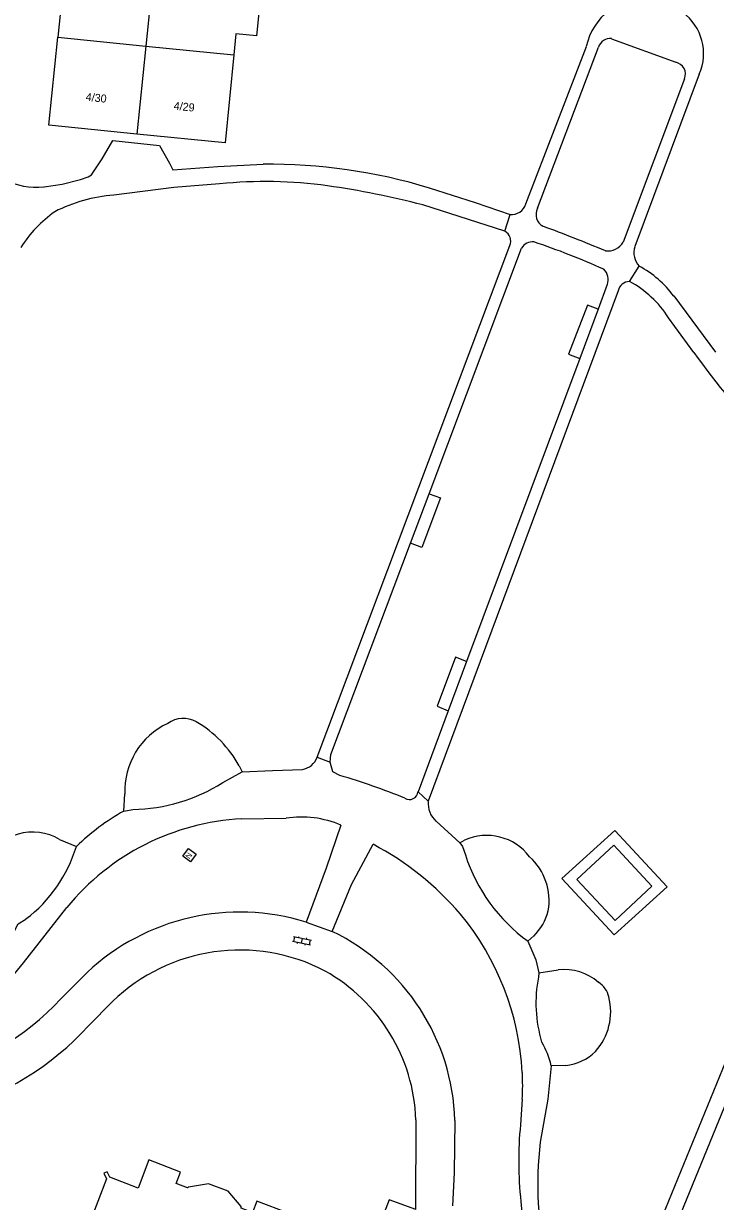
# Model space of a CAD drawing. Extents: x 136000 to 141014, y 402000 to 403500.
# Drawn here: x 137772.8 to 137859.2, y 402791.2 to 402938.4 of the extents above; entities that cross this region are included whole.
import ezdxf

# ---------------------------------------------------------------- set-up
doc = ezdxf.new("R2010")
doc.units = 0
for name, color, linetype in [('gg-anno-huisnummerreeks BGT', 7, 'Continuous'), ('gg-bbg-hoofdgebouw', 7, 'Continuous'), ('gg-bbg-tussenscheiding', 7, 'Continuous'), ('gg-knt-verharding', 7, 'Continuous'), ('gt-grn-weggrens', 7, 'Continuous'), ('gt-symb-klinker verharding', 7, 'Continuous'), ('gt-symb-nortonput', 7, 'Continuous')]:
    doc.layers.add(name, color=color, linetype=linetype)

# ---------------------------------------------------------------- blocks, each defined once
blk = doc.blocks.new('gt0-NPUT')
at = {"layer": 'gt-symb-nortonput'}
blk.add_lwpolyline([(-0.57, -0.61), (-0.57, 0.59), (0.63, 0.59), (0.63, -0.61)], close=True, dxfattribs=at)
blk.add_text('N', height=0.7, dxfattribs=at).set_placement((-0.22, -0.38))
blk = doc.blocks.new('gt0-KL1')
at = {"layer": 'gt-symb-klinker verharding'}
for p, q in [((-1.15, 0.3), (1.15, 0.3)), ((-1, -0.3), (-1, 0.3)), ((-0.5, 0.3), (-0.5, 0.45)), ((0, -0.3), (0, 0.3)), ((0.5, 0.3), (0.5, 0.45)), ((1, -0.3), (1, 0.3)), ((-1.15, -0.3), (1.15, -0.3)), ((-0.5, -0.45), (-0.5, -0.3)), ((0.5, -0.45), (0.5, -0.3))]:
    blk.add_line(p, q, dxfattribs=at)

msp = doc.modelspace()

# ---------------------------------------------------------------- linework, layer by layer
at = {"layer": 'gg-bbg-hoofdgebouw'}
for points in [[(137789.18, 402946.55), (137778.22, 402947.65), (137777.1, 402936.66)], [(137789.18, 402946.55), (137800.13, 402945.44), (137800, 402944.05), (137802.59, 402943.8), (137801.9, 402936.82), (137799.31, 402937.07), (137799.05, 402934.44)], [(137786.96, 402924.55), (137775.97, 402925.66), (137777.1, 402936.66)], [(137799.05, 402934.44), (137797.96, 402923.45), (137786.96, 402924.55)], [(137810.99, 402784.76), (137810.3, 402782.94), (137808.06, 402783.79), (137808.34, 402784.51), (137809.03, 402784.81), (137808.84, 402785.27), (137808.14, 402784.94), (137804.59, 402786.3), (137805.9, 402789.78), (137801.95, 402791.28), (137801.41, 402789.85), (137799.98, 402790.41), (137799.96, 402790.59), (137798.36, 402792.52), (137795.9, 402793.43), (137793.41, 402793.03), (137793.29, 402792.94), (137791.86, 402793.49), (137792.39, 402794.9), (137788.44, 402796.41), (137787.1, 402792.9), (137783.57, 402794.26), (137783.24, 402794.95)], [(137783.24, 402794.95), (137782.82, 402794.76), (137783.14, 402794.06), (137780.03, 402785.89), (137779.35, 402785.58), (137779.55, 402785.16), (137780.24, 402785.46), (137783.79, 402784.1), (137782.61, 402781.01), (137783.97, 402780.52), (137778.75, 402766.64)]]:
    msp.add_lwpolyline(points, dxfattribs=at)
at = {"layer": 'gg-bbg-tussenscheiding'}
for p, q in [((137789.18, 402946.55), (137788.07, 402935.55)), ((137777.1, 402936.66), (137788.07, 402935.55)), ((137788.07, 402935.55), (137786.96, 402924.55)), ((137788.07, 402935.55), (137799.05, 402934.44))]:
    msp.add_line(p, q, dxfattribs=at)
at = {"layer": 'gg-knt-verharding'}
for p, q in [((137846.23, 402936.47), (137854.24, 402933.52)), ((137835.54, 402915.82), (137843.08, 402935.49)), ((137836.98, 402915.29), (137844.6, 402935.41)), ((137855.33, 402931.46), (137847.69, 402911.05)), ((137857.18, 402932.04), (137849.15, 402910.49)), ((137832.9, 402912.42), (137822.66, 402915.72)), ((137809.45, 402846.71), (137833.54, 402910.64)), ((137823.44, 402879.61), (137835, 402910.31)), ((137847.04, 402904.96), (137823.32, 402841.21)), ((137845.7, 402905.76), (137844.56, 402902.7)), ((137853.99, 402904.33), (137859.2, 402897.32)), ((137844.56, 402902.7), (137842.26, 402896.54)), ((137856.52, 402897.29), (137853.34, 402901.6)), ((137842.26, 402896.54), (137828.13, 402858.66)), ((137821.13, 402873.45), (137823.44, 402879.61)), ((137828.13, 402858.66), (137825.83, 402852.51)), ((137825.83, 402852.51), (137822.06, 402842.39)), ((137797.68, 402843.55), (137800.11, 402844.88)), ((137799.74, 402845.65), (137800.11, 402844.88)), ((137785.32, 402839.98), (137785.46, 402842.14)), ((137785.32, 402839.98), (137786.44, 402840.19)), ((137800.07, 402839.02), (137805.59, 402839.11)), ((137824.31, 402838.72), (137827.3, 402836.01)), ((137777.31, 402836.46), (137779.4, 402835.57)), ((137827.3, 402836.01), (137827.85, 402836.36)), ((137772.8, 402821.04), (137778.2, 402827.93)), ((137836.51, 402824.39), (137835.79, 402823.73)), ((137777.44, 402816.53), (137780.74, 402819.85)), ((137837.16, 402819.8), (137837.1, 402819.26)), ((137837.16, 402819.8), (137839.57, 402820.17)), ((137783.9, 402816.19), (137780.91, 402813.17)), ((137865.65, 402816.15), (137850.68, 402779.53)), ((137840.52, 402808.22), (137838.67, 402808.18)), ((137835.08, 402804.01), (137834.85, 402800.81)), ((137821.77, 402790.21), (137821.81, 402801.42)), ((137834.9, 402791.23), (137835.33, 402786.06))]:
    msp.add_line(p, q, dxfattribs=at)
for points in [[(137775.36, 402917.96), (137777.64, 402918.28), (137779.91, 402918.86), (137780.87, 402919.23), (137781.3, 402919.48), (137782.63, 402921.44), (137783.96, 402923.73), (137789.79, 402923.14), (137791.02, 402920.9), (137791.43, 402920.08), (137797.06, 402920.52), (137802.71, 402920.79)], [(137797.29, 402918.33), (137791.56, 402917.87), (137784.08, 402916.93)], [(137823.47, 402917.82), (137829.18, 402915.99), (137833.55, 402914.49)], [(137844.56, 402902.7), (137843.21, 402903.17), (137840.85, 402897.06), (137842.26, 402896.54)], [(137823.44, 402879.61), (137824.85, 402879.1), (137822.53, 402872.92), (137821.13, 402873.45)], [(137811.11, 402846.11), (137811.19, 402847.04), (137821.13, 402873.45)], [(137882.32, 402866.21), (137874.71, 402844.08), (137872.39, 402837.94), (137863.83, 402816.92), (137848.84, 402780.28)], [(137828.13, 402858.66), (137826.73, 402859.21), (137824.45, 402853.08), (137825.83, 402852.51)], [(137812.31, 402844.45), (137811.43, 402844.88), (137811.11, 402846.11)], [(137800.11, 402844.88), (137803.87, 402845.05), (137807.63, 402845.2)], [(137812.43, 402838.23), (137810.6, 402832.86), (137808.1, 402826.11)], [(137840, 402831.57), (137846.55, 402824.55), (137853.18, 402830.55), (137846.62, 402837.57), (137840, 402831.57)], [(137811.35, 402824.94), (137813.76, 402830.82), (137816.46, 402835.85)], [(137827.3, 402836.01), (137827.6, 402835.56), (137827.97, 402834.51)], [(137841.9, 402831.44), (137846.67, 402826.34), (137851.27, 402830.62), (137846.5, 402835.72), (137841.9, 402831.44)], [(137771.14, 402824), (137772.14, 402825.91), (137773.1, 402826.51)], [(137808.1, 402826.11), (137809.73, 402825.54), (137811.35, 402824.94)], [(137835.79, 402823.73), (137836.77, 402821.43), (137837.16, 402819.8)], [(137838.67, 402808.18), (137838.29, 402803.99), (137837.32, 402798.63)], [(137826.66, 402801.34), (137826.58, 402794.82), (137826.36, 402790.7)], [(137821.77, 402790.21), (137818.45, 402791.43), (137816.91, 402787.44), (137819.11, 402786.61), (137816.7, 402780.23), (137814.66, 402781)]]:
    msp.add_lwpolyline(points, dxfattribs=at)
for centre, radius, start, end in [((137850.46, 402933.95), 7.54, 85.1609, 168.2904), ((137851.41, 402934.61), 6.32, 335.93, 54.1755), ((137846.09, 402934.89), 1.59, 85.1769, 160.7151), ((137853.99, 402932.07), 1.47, 335.5774, 80.3449), ((137774.37, 402925.96), 8.06, 204.6105, 277.0149), ((137803.44, 402851.91), 68.88, 73.0911, 90.607), ((137803.05, 402862.51), 56.12, 82.1158, 95.8919), ((137794.86, 402807.62), 111.61, 75.5804, 81.8182), ((137785.73, 402896.9), 20.1, 94.7244, 116.6875), ((137833.71, 402916.4), 1.91, 265.2353, 342.3049), ((137838.5, 402914.52), 1.7, 153.2433, 240.5428), ((137785.48, 402902.32), 15.3, 124.9731, 148.255), ((137832.21, 402911.17), 1.43, 338.2575, 61.1398), ((137762.88, 402712.27), 214.25, 67.3311, 69.5716), ((137836.38, 402909.49), 1.61, 84.8098, 149.0399), ((137807.18, 402823.45), 92.42, 65.6687, 71.4902), ((137845.69, 402912.32), 2.37, 264.2705, 327.5816), ((137851.4, 402909.7), 2.38, 160.6701, 223.9004), ((137843.53, 402896.59), 13.01, 36.4866, 61.7739), ((137843.96, 402906.36), 1.85, 341.0367, 44.9437), ((137848.57, 402904.57), 1.58, 93.5561, 165.4952), ((137842.14, 402894.49), 13.27, 32.4284, 61.5014), ((137908.01, 402932.65), 62.47, 214.4807, 227.8689), ((137794.74, 402842.53), 9.29, 115.0644, 182.4071), ((137792.76, 402848.19), 3.38, 61.3635, 125.3374), ((137786.79, 402838.38), 14.85, 29.2793, 59.2766), ((137807.27, 402847.49), 2.32, 279.0105, 340.3398), ((137786.08, 402861.87), 21.68, 270.948, 302.3344), ((137787.01, 402758.89), 89.21, 68.0008, 73.5229), ((137821.01, 402842.49), 1.05, 236.4088, 354.5969), ((137826.52, 402841.04), 3.21, 177.0976, 226.3461), ((137801.67, 402808.76), 30.31, 93.0344, 140.75), ((137800.32, 402813.7), 30.27, 119.7177, 133.7303), ((137807.47, 402826.56), 12.69, 66.9695, 98.5271), ((137773.96, 402830.85), 6.53, 59.1928, 153.6955), ((137798.78, 402802.52), 37.72, 40.6836, 62.0556), ((137830.61, 402830.22), 6.74, 36.9125, 114.1661), ((137762.29, 402840.74), 17.87, 307.233, 343.1644), ((137848.49, 402841.17), 21.57, 197.9664, 233.9498), ((137831.14, 402828.83), 7.29, 349.6636, 48.233), ((137799.8, 402799.47), 27.9, 72.6898, 133.076), ((137801.07, 402805.48), 34.06, 3.1201, 39.4198), ((137831.79, 402829.19), 6.74, 314.5273, 345.6089), ((137799.58, 402800.54), 27.1, 1.6994, 64.2368), ((137799.82, 402799.7), 22.93, 62.3636, 133.9794), ((137748.86, 402840.08), 30.59, 303.7825, 321.5044), ((137799.57, 402800.6), 22.25, 2.1305, 60.7274), ((137840.29, 402813.62), 6.59, 49.092, 96.3229), ((137854.03, 402816.02), 17.24, 169.15, 196.5145), ((137842.88, 402816.02), 3.11, 13.9651, 56.1324), ((137838.62, 402814.94), 7.5, 318.4536, 14.129), ((137753.01, 402839.19), 33.33, 283.6268, 317.1453), ((137754.1, 402837.65), 36.31, 285.5054, 317.597), ((137829.63, 402806.29), 9.24, 11.8117, 31.4809), ((137839.91, 402814.34), 6.14, 275.6841, 314.6839), ((137803.38, 402805.74), 31.75, 356.8795, 2.8791), ((137880.47, 402796.27), 45.84, 174.3126, 186.3093), ((137880.22, 402793.48), 43.21, 173.1623, 193.4739)]:
    msp.add_arc(centre, radius, start, end, dxfattribs=at)
at = {"layer": 'gt-grn-weggrens'}
for p, q in [((137832.9, 402912.42), (137833.55, 402914.49)), ((137848.47, 402906.15), (137849.69, 402908.05)), ((137809.45, 402846.71), (137811.11, 402846.11)), ((137822.06, 402842.39), (137823.32, 402841.21))]:
    msp.add_line(p, q, dxfattribs=at)

# ---------------------------------------------------------------- block references
at = {"layer": 'gt-symb-klinker verharding', "rotation": -11.770626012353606}
msp.add_blockref('gt0-KL1', (137807.58, 402823.8), dxfattribs=at)
at = {"layer": 'gt-symb-nortonput', "rotation": -126.09056723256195}
msp.add_blockref('gt0-NPUT', (137793.54, 402834.49), dxfattribs=at)

# ---------------------------------------------------------------- texts
at = {"layer": 'gg-anno-huisnummerreeks BGT'}
for s, p in [('4/30', (137780.53, 402928.72)), ('4/29', (137791.52, 402927.61))]:
    msp.add_text(s, height=1, rotation=354.3, dxfattribs=at).set_placement(p)

doc.saveas('drawing.dxf')
